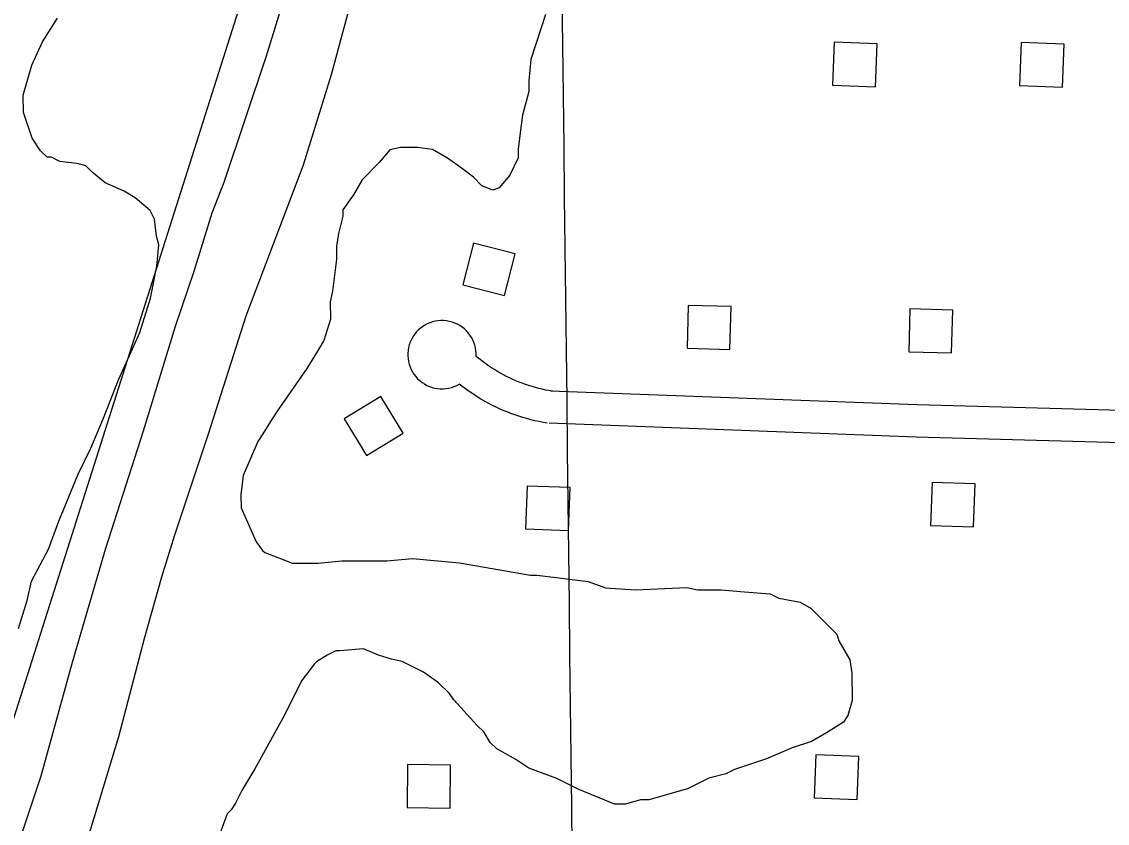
# Model space of a CAD drawing. Extents: x 3683402 to 3721514, y 487807 to 513565.
# Drawn here: x 3702904 to 3703914, y 500727 to 501473 of the extents above; entities that cross this region are included whole.
import ezdxf

# ---------------------------------------------------------------- set-up
doc = ezdxf.new("R2010")
doc.units = 0
for name, color, linetype in [('V-BLDG-OTLN', 7, 'Continuous'), ('V-GRID-MAJR', 7, 'Continuous'), ('V-ROAD-CNTR', 7, 'Continuous'), ('V-SITE-OTLN', 7, 'Continuous'), ('V-SITE-VEGE', 7, 'Continuous'), ('V-TOPO-SHOR', 7, 'Continuous')]:
    doc.layers.add(name, color=color, linetype=linetype)

msp = doc.modelspace()

# ---------------------------------------------------------------- linework, layer by layer
at = {"layer": 'V-BLDG-OTLN'}
for points in [[(3703699.964, 501452.499), (3703659.9960000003, 501454.09500000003), (3703658.4, 501414.12700000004), (3703698.369, 501412.531)], [(3703874.1010000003, 501452.218), (3703834.133, 501453.814), (3703832.537, 501413.846), (3703872.506, 501412.25)], [(3703314.244, 501228.083), (3703353.004, 501218.20300000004), (3703362.884, 501256.96400000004), (3703324.123, 501266.844)], [(3703522.985, 501169.063), (3703562.969, 501167.955), (3703564.077, 501207.94), (3703524.092, 501209.047)], [(3703729.373, 501165.832), (3703769.3570000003, 501164.724), (3703770.465, 501204.70900000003), (3703730.48, 501205.816)], [(3703258.625, 501090.134), (3703237.8030000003, 501124.286), (3703203.65, 501103.46400000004), (3703224.473, 501069.311)], [(3703791.096, 501042.771), (3703751.1180000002, 501044.119), (3703749.771, 501004.142), (3703789.748, 501002.794)], [(3703414.0300000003, 501039.411), (3703374.052, 501040.759), (3703372.705, 501000.782), (3703412.682, 500999.434)], [(3703641.355, 500750.41000000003), (3703681.325, 500748.862), (3703682.873, 500788.832), (3703642.903, 500790.38)], [(3703262.3310000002, 500741.335), (3703302.329, 500740.891), (3703302.772, 500780.889), (3703262.775, 500781.332)]]:
    msp.add_lwpolyline(points, close=True, dxfattribs=at)
at = {"layer": 'V-GRID-MAJR'}
msp.add_spline([(3703501.005, 493406.26900000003), (3703430.523, 499463.313), (3703360.001, 505523.825), (3703289.478, 511584.349), (3703289.438, 511587.804)], degree=3, dxfattribs=at)
at = {"layer": 'V-ROAD-CNTR'}
for points in [[(3703397.7451655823, 501129.04871578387), (3703394.403172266, 501129.6127146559), (3703391.239178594, 501130.21971344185), (3703388.0921848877, 501130.897712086), (3703384.960191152, 501131.646710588), (3703381.843197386, 501132.4667089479), (3703378.74620358, 501133.35570717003), (3703375.67120973, 501134.3137052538), (3703372.620215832, 501135.339703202), (3703369.5902218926, 501136.4367010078), (3703366.5832279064, 501137.6006986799), (3703363.6082338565, 501138.8306962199), (3703360.660239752, 501140.1276936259), (3703357.74124559, 501141.49069089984), (3703354.855251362, 501142.91868804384), (3703352.002257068, 501144.4116850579), (3703349.1802627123, 501145.969681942), (3703346.395268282, 501147.5896787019), (3703343.6482737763, 501149.27167533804), (3703340.939279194, 501151.01567184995), (3703338.270284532, 501152.81766824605), (3703335.6442897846, 501154.68066452), (3703326.5653079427, 501161.432651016)], [(3703392.755175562, 501099.4667749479), (3703389.079182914, 501100.0867737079), (3703385.2531905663, 501100.821772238), (3703381.444198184, 501101.64177059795), (3703377.6542057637, 501102.5487687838), (3703373.887213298, 501103.538766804), (3703370.1442207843, 501104.6137646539), (3703366.425228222, 501105.77176233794), (3703362.730235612, 501107.01575985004), (3703359.0682429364, 501108.3407572), (3703355.4372501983, 501109.74675438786), (3703351.8362574, 501111.23475141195), (3703348.270264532, 501112.8037482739), (3703344.7412715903, 501114.4527449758), (3703341.247278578, 501116.18074151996), (3703337.7942854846, 501117.987737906), (3703334.3862923, 501119.86973414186), (3703331.019299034, 501121.8277302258), (3703327.6963056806, 501123.8617261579), (3703324.42131223, 501125.969721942), (3703321.1923186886, 501128.15171757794), (3703318.014325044, 501130.406713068), (3703310.9193392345, 501135.67770252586)], [(3704219.416522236, 501102.9177680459), (3703737.28048651, 501116.273741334), (3703395.8191694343, 501129.24671538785)], [(3704218.586523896, 501072.929828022), (3703736.2964884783, 501086.28980130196), (3703394.68117171, 501099.2687753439)]]:
    msp.add_lwpolyline(points, dxfattribs=at)
msp.add_arc((3703294.818371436, 501163.08914770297), 31.790265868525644, 357.01394632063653, 300.4300574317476, dxfattribs=at)
at = {"layer": 'V-SITE-OTLN'}
msp.add_lwpolyline([(3703142.561, 501602.10000000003), (3702867.1380000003, 500734.338)], dxfattribs=at)
at = {"layer": 'V-SITE-VEGE'}
for points in [[(3703029.2290000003, 501245.599), (3703031.156, 501265.544), (3703029.137, 501273.515), (3703027.091, 501289.45900000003), (3703023.077, 501297.42100000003), (3703009.079, 501309.341), (3702999.089, 501315.288), (3702981.117, 501323.206), (3702969.12, 501333.136), (3702963.12, 501339.098), (3702955.136, 501341.066), (3702939.1780000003, 501343.00800000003), (3702931.1890000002, 501346.969), (3702927.202, 501346.956), (3702921.199, 501352.92), (3702913.183, 501364.856), (3702905.128, 501388.75800000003), (3702905.077, 501404.71), (3702912.9620000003, 501432.653), (3702922.858, 501454.618), (3702936.7430000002, 501476.599)], [(3703391.365, 501480.086), (3703377.545, 501438.168), (3703375.619, 501418.22000000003), (3703375.65, 501408.253), (3703369.74, 501386.298), (3703367.792, 501372.333), (3703365.8570000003, 501354.38), (3703365.883, 501346.405), (3703357.96, 501330.427), (3703348.029, 501318.43200000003), (3703342.055, 501316.416), (3703332.071, 501320.371), (3703324.0670000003, 501328.321), (3703314.073, 501336.266), (3703300.0810000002, 501346.188), (3703286.095, 501354.118), (3703272.132, 501356.068), (3703256.18, 501356.015), (3703246.219, 501353.987), (3703236.288, 501341.992), (3703220.387, 501325.989), (3703212.457, 501312.003), (3703202.535, 501298.011), (3703202.5530000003, 501292.031), (3703198.617, 501276.065), (3703196.663, 501264.094), (3703196.702, 501252.132), (3703192.813, 501222.208), (3703190.8510000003, 501212.231), (3703190.904, 501196.281), (3703184.988, 501176.321), (3703179.038, 501166.331), (3703169.122, 501150.346), (3703141.336, 501110.373), (3703137.37, 501104.379), (3703127.449, 501088.39400000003), (3703123.4820000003, 501082.4), (3703109.629, 501050.451), (3703107.694, 501032.498), (3703107.735, 501020.534), (3703121.7970000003, 500988.675), (3703127.805, 500980.721), (3703129.808, 500978.732), (3703155.761, 500968.848), (3703179.687, 500968.92600000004), (3703201.613, 500970.993), (3703243.489, 500971.13), (3703267.409, 500973.202), (3703311.292, 500969.358), (3703377.133, 500957.615), (3703383.113, 500957.631), (3703401.066, 500955.696), (3703430.989, 500951.80700000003), (3703446.9620000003, 500945.878), (3703474.884, 500943.97500000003), (3703522.731, 500946.128), (3703532.707, 500944.166), (3703554.6410000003, 500944.238), (3703576.582, 500942.314), (3703600.517, 500940.402), (3703608.506, 500936.439), (3703628.4590000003, 500932.517), (3703638.448, 500926.56700000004), (3703662.454, 500902.718), (3703664.467, 500896.742), (3703674.4960000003, 500878.831), (3703676.5300000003, 500866.87200000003), (3703676.616, 500840.951), (3703672.674, 500826.979), (3703668.707, 500820.985), (3703652.788, 500810.962), (3703638.855, 500802.94200000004), (3703620.929, 500796.9), (3703597.037, 500786.851), (3703567.157, 500776.781), (3703559.1920000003, 500772.76900000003), (3703543.254, 500768.728), (3703523.35, 500758.693), (3703487.489, 500748.604), (3703479.515, 500748.57800000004), (3703465.5700000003, 500744.547), (3703455.598, 500744.512), (3703421.654, 500758.359), (3703401.682, 500768.261)], [(3702900.727, 500908.189), (3702908.6180000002, 500934.137), (3702912.546, 500952.096), (3702928.4020000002, 500982.058), (3702938.285, 501008.012), (3702956.0870000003, 501051.94), (3702967.969, 501075.905), (3702979.843, 501103.86100000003), (3702993.684, 501139.799), (3703005.562, 501165.759), (3703013.48, 501183.733), (3703023.345, 501215.667), (3703029.2290000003, 501245.599)], [(3703401.682, 500768.261), (3703375.728, 500778.147), (3703363.737, 500786.085), (3703345.7600000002, 500795.995), (3703339.759, 500801.957), (3703333.742, 500811.906), (3703327.741, 500817.87), (3703305.7290000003, 500841.72500000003), (3703301.724, 500847.697), (3703291.719, 500857.632), (3703277.727, 500867.554), (3703257.755, 500877.458), (3703247.779, 500879.42), (3703235.8030000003, 500883.369), (3703221.825, 500889.304), (3703199.897, 500887.24), (3703195.91, 500887.22500000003), (3703187.947, 500883.213), (3703177.9960000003, 500877.196), (3703176.009, 500875.195), (3703164.098, 500859.205), (3703148.251, 500827.25), (3703140.321, 500813.266), (3703128.43, 500791.293), (3703120.498, 500777.30700000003), (3703108.599, 500757.329), (3703102.6580000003, 500745.346), (3703098.691, 500739.349), (3703094.716, 500735.35000000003), (3703086.811, 500713.389)]]:
    msp.add_lwpolyline(points, dxfattribs=at)
at = {"layer": 'V-TOPO-SHOR'}
for points in [[(3703164.415, 501549.249), (3703131.2090000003, 501441.03500000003), (3703091.609, 501323.341), (3703080.495, 501294.945), (3703063.7770000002, 501240.722), (3703046.35, 501189.26), (3703016.765, 501091.892), (3702981.49, 500982.744), (3702950.576, 500876.387), (3702921.498, 500770.50200000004), (3702884.392, 500659.731)], [(3703210.801, 501495.571), (3703191.644, 501423.789), (3703165.646, 501339.753), (3703112.339, 501198.867), (3703077.2770000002, 501088.968), (3703045.81, 500994.99100000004), (3703033.8310000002, 500955.97500000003), (3703018.037, 500899.653), (3702993.702, 500807.331), (3702967.717, 500721.223), (3702934.579, 500637.14400000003), (3702926.002, 500607.135), (3702921.775, 500581.762), (3702922.295, 500572.085), (3702923.968, 500563.06200000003)]]:
    msp.add_lwpolyline(points, dxfattribs=at)

doc.saveas('drawing.dxf')
